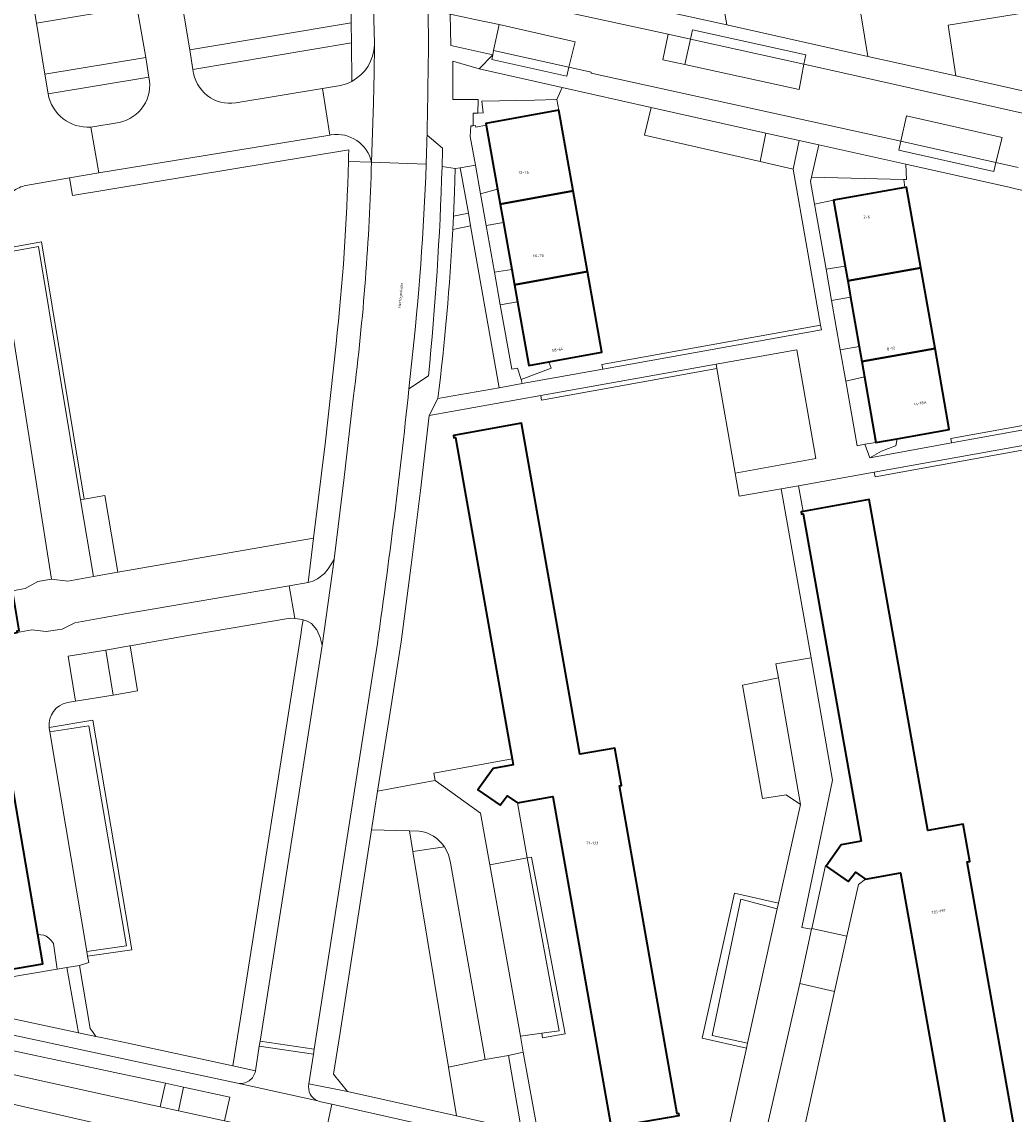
# Model space of a CAD drawing. Header units: metres. Extents: x 197700 to 204338, y 317132 to 325229.
# Tile 882 of 1056: x 203056 to 203184, y 320236 to 320377. Entities that reach past the tile are written whole.
import ezdxf
from ezdxf.enums import TextEntityAlignment as Align

# ---------------------------------------------------------------- set-up
doc = ezdxf.new("R2010")
doc.units = ezdxf.units.M
for name, color, linetype, lineweight in [('B-WE-GR-BEPLANTING_CULTUUR_BODEMBEDEKKER-GV', 90, 'Continuous', 18), ('B-WE-GR-BEPLANTING_CULTUUR_HEESTERS-GV', 90, 'Continuous', 18), ('B-WE-OG-BEBOUWING-GV', 7, 'Continuous', 35), ('B-WE-OG-BEBOUWING-T18', 10, 'Continuous', 18), ('B-WE-OG-TERREIN_CULTUURSCHEIDING-GV', 7, 'Continuous', 18), ('B-WE-OG-TERREIN_ERF-GV', 7, 'Continuous', 18), ('B-WE-OG-TOPOGRAFIE-T18', 10, 'Continuous', 18), ('B-WE-VH-VERHARDING_ASFALT-GV', 252, 'Continuous', 18), ('B-WE-VH-VERHARDING_BETONSTRAATSTEEN-GV', 252, 'Continuous', 18), ('B-WE-VH-VERHARDING_GESLOTEN-GV', 252, 'Continuous', 18), ('B-WE-VH-VERHARDING_OPEN-GV', 252, 'Continuous', 18), ('B-WE-VH-VERHARDING_TEGEL-GV', 252, 'Continuous', 18)]:
    doc.layers.add(name, color=color, linetype=linetype, lineweight=lineweight)
doc.styles.add('NLCS-ISO-M200-T18', font='NLCS-ISO.ttf', dxfattribs={"height": 0.36})

msp = doc.modelspace()

# ---------------------------------------------------------------- linework, layer by layer
at = {"layer": 'B-WE-GR-BEPLANTING_CULTUUR_BODEMBEDEKKER-GV'}
for points in [[(203141.959, 320374.912), (203139.065, 320375.552), (203138.382, 320372.247), (203141.212, 320371.617)], [(203047.37, 320249.79), (203049.291, 320249.451), (203051.205, 320249.066), (203062.89, 320246.574), (203061.358, 320255.004), (203060.127, 320254.797), (203047.064, 320252.595)]]:
    msp.add_lwpolyline(points, close=True, dxfattribs=at)
msp.add_lwpolyline([(203109.297, 320328.48), (203117.242, 320329.86), (203113.538, 320350.772), (203111.235, 320350.327)], dxfattribs=at)
msp.add_lwpolyline([(203111.235, 320350.327, -0.0184969), (203109.297, 320328.48)], format="xyb", dxfattribs=at)
at = {"layer": 'B-WE-GR-BEPLANTING_CULTUUR_HEESTERS-GV'}
for points in [[(203058.529, 320370.374), (203071.575, 320372.521), (203070.44, 320379.13), (203057.466, 320376.972)], [(203117.235, 320376.783), (203114.071, 320377.449), (203110.909, 320378.117), (203110.986, 320374.071), (203116.393, 320372.875), (203116.502, 320373.452)], [(203112.206, 320358.29), (203111.534, 320358.191), (203111.439, 320355.109), (203111.314, 320352.03), (203113.246, 320352.42)], [(203052.65, 320347.725), (203052.733, 320347.232), (203057.708, 320348.134), (203063.132, 320315.415), (203063.625, 320315.5), (203058.118, 320348.717)], [(203130.601, 320332.28), (203158.845, 320337.349), (203158.741, 320337.94), (203130.495, 320332.871)], [(203122.597, 320328.871), (203122.703, 320328.28), (203145.347, 320332.346), (203145.243, 320332.937)], [(203203.687, 320328.414), (203175.559, 320323.332), (203175.663, 320322.741), (203203.79, 320327.823)], [(203190.162, 320323.371), (203165.672, 320318.974), (203165.778, 320318.383), (203190.264, 320322.779)], [(203059.103, 320286.009), (203059.202, 320285.417), (203064.236, 320286.225), (203069.073, 320257.785), (203063.962, 320257.056), (203064.061, 320256.465), (203069.762, 320257.289), (203064.736, 320286.925)], [(203100.739, 320272.767), (203096.678, 320246.606), (203095.834, 320241.225), (203097.639, 320238.971), (203111.7, 320235.817), (203110.698, 320242.129), (203110.694, 320242.128), (203106.091, 320269.961), (203105.645, 320272.636)], [(203120.828, 320269.136), (203124.974, 320246.793), (203122.723, 320246.493), (203122.83, 320245.888), (203125.739, 320246.406), (203121.418, 320269.246)], [(203149.161, 320244.574), (203149.306, 320245.227), (203144.732, 320246.189), (203148.438, 320263.814), (203153.149, 320262.55), (203153.317, 320263.309), (203147.602, 320264.577), (203143.445, 320245.843)]]:
    msp.add_lwpolyline(points, close=True, dxfattribs=at)
at = {"layer": 'B-WE-OG-BEBOUWING-GV'}
for points in [[(203124.913, 320365.735), (203115.492, 320364.022), (203115.536, 320363.774), (203117.005, 320355.52), (203117.348, 320353.594), (203126.776, 320355.308)], [(203118.856, 320345.126), (203119.205, 320343.166), (203128.638, 320344.881), (203126.776, 320355.308), (203117.348, 320353.594), (203117.771, 320351.22)], [(203162.242, 320343.67), (203171.691, 320345.344), (203169.859, 320355.769), (203169.604, 320355.724), (203160.413, 320354.095), (203161.905, 320345.59)], [(203035.842, 320341.031), (203042.491, 320301.648), (203038.641, 320301.021), (203046.624, 320253.683), (203046.656, 320253.495), (203046.909, 320253.537), (203058.29, 320255.446), (203057.635, 320259.255), (203051.04, 320297.619), (203054.977, 320298.277), (203054.949, 320298.463), (203055.203, 320298.508), (203054.382, 320303.446), (203054.126, 320303.403), (203054.093, 320303.601), (203046.952, 320346.048), (203046.861, 320346.033), (203035.326, 320344.091)], [(203171.691, 320345.344), (203162.242, 320343.67), (203162.608, 320341.581), (203163.724, 320335.217), (203164.07, 320333.245), (203173.522, 320334.921)], [(203119.596, 320340.971), (203121.061, 320332.737), (203123.656, 320333.215), (203130.497, 320334.474), (203128.638, 320344.881), (203119.205, 320343.166)], [(203164.07, 320333.245), (203164.417, 320331.268), (203165.899, 320322.819), (203168.618, 320323.291), (203175.36, 320324.461), (203173.522, 320334.921)], [(203119.604, 320276.261), (203124.14, 320277.083), (203131.679, 320234.349), (203140.489, 320235.855), (203140.436, 320236.136), (203140.21, 320236.094), (203132.752, 320278.47), (203133.037, 320278.52), (203132.183, 320283.335), (203127.663, 320282.545), (203120.118, 320325.291), (203111.312, 320323.716), (203111.36, 320323.412), (203111.597, 320323.449), (203118.595, 320283.643), (203118.895, 320281.938), (203119.032, 320281.16), (203116.431, 320280.703), (203114.484, 320277.924), (203117.352, 320275.939), (203118.262, 320277.146)], [(203163.992, 320271.3), (203161.395, 320270.839), (203159.48, 320268.086), (203162.306, 320266.107), (203163.235, 320267.287), (203164.525, 320266.401), (203169.059, 320267.214), (203176.637, 320224.533), (203185.451, 320226.071), (203185.393, 320226.352), (203185.177, 320226.308), (203177.695, 320268.643), (203178, 320268.697), (203177.146, 320273.51), (203172.603, 320272.688), (203165.016, 320315.419), (203156.484, 320313.892), (203156.213, 320313.843), (203156.264, 320313.547), (203156.491, 320313.586)]]:
    msp.add_lwpolyline(points, close=True, dxfattribs=at)
at = {"layer": 'B-WE-OG-TERREIN_CULTUURSCHEIDING-GV'}
for points in [[(203081.628, 320412.66), (203083.398, 320402.178), (203084.724, 320390.426), (203085.454, 320383.075), (203080.789, 320382.404), (203075.896, 320381.743), (203077.269, 320373.519), (203098.1, 320376.985)], [(203098.159, 320374.413), (203077.67, 320370.964)], [(203083.204, 320366.667), (203094.398, 320368.529), (203096.739, 320368.918), (203097.482, 320369.131), (203098.189, 320369.448), (203098.159, 320374.413)], [(203071.978, 320369.99), (203058.948, 320367.823)], [(203064.464, 320363.533), (203068.136, 320364.149)], [(203097.763, 320359.096), (203097.782, 320359.839), (203097.799, 320360.583), (203062.12, 320354.702), (203061.737, 320356.991), (203056.093, 320356.007)], [(203052.18, 320350.531), (203052.65, 320347.725), (203058.118, 320348.717), (203063.625, 320315.5), (203066.297, 320315.961), (203067.986, 320306.033), (203093.261, 320310.442), (203094.769, 320322.991), (203096.152, 320335.555)], [(203146.934, 320234.538), (203149.161, 320244.574), (203143.445, 320245.843), (203147.602, 320264.577), (203153.317, 320263.309), (203156.141, 320276.032), (203154.286, 320277.293), (203151.223, 320276.818), (203148.653, 320291.462), (203153.287, 320292.401), (203152.974, 320294.199), (203157.522, 320295.005), (203153.642, 320316.836), (203148.239, 320315.865), (203147.716, 320318.847), (203145.347, 320332.346), (203122.703, 320328.28), (203122.597, 320328.871), (203108.2, 320326.286), (203107.077, 320316.622), (203105.866, 320306.97), (203104.565, 320297.039), (203103.023, 320287.143), (203101.499, 320277.752), (203108.921, 320279.124), (203108.953, 320279.129), (203108.802, 320280.086), (203118.895, 320281.938), (203118.595, 320283.643), (203111.597, 320323.449), (203111.36, 320323.412), (203111.312, 320323.716), (203120.118, 320325.291), (203127.663, 320282.545), (203132.183, 320283.335), (203133.037, 320278.52), (203132.752, 320278.47), (203140.21, 320236.094), (203140.436, 320236.136), (203140.489, 320235.855)], [(203190.264, 320322.779), (203165.778, 320318.383), (203165.672, 320318.974), (203155.899, 320317.219), (203156.484, 320313.892), (203165.016, 320315.419), (203172.603, 320272.688), (203177.146, 320273.51), (203178, 320268.697), (203177.695, 320268.643), (203185.177, 320226.308)], [(203059.098, 320286.037), (203059.103, 320286.009), (203064.736, 320286.925), (203069.762, 320257.289), (203064.061, 320256.465), (203064.198, 320255.651), (203063.029, 320255.258), (203064.397, 320247.125), (203064.513, 320246.935), (203064.695, 320246.719), (203065.142, 320246.094), (203065.826, 320245.948), (203069.08, 320245.254), (203082.806, 320242.305), (203083.825, 320248.446), (203091.606, 320297.963), (203091.746, 320298.93), (203091.885, 320299.899), (203091.775, 320299.934), (203090.869, 320300.082), (203090.813, 320300.083), (203090.219, 320300.09), (203077.26, 320297.904), (203069.553, 320296.545), (203070.526, 320290.709), (203067.367, 320290.185), (203062.509, 320289.383), (203061.447, 320289.208)], [(203131.679, 320234.349), (203124.14, 320277.083), (203119.604, 320276.261), (203120.828, 320269.136), (203121.418, 320269.246), (203125.739, 320246.406), (203122.83, 320245.888), (203122.723, 320246.493), (203119.96, 320246.125), (203120.326, 320244.07), (203122.239, 320233.454)], [(203176.637, 320224.533), (203169.059, 320267.214), (203164.525, 320266.401), (203163.651, 320265.701), (203162.153, 320259.023), (203160.551, 320251.883), (203156.121, 320231.823)], [(203035.307, 320245.366), (203038.709, 320244.622), (203067.26, 320238.337), (203073.437, 320236.998), (203074.117, 320240.046), (203068.167, 320241.306), (203049.25, 320245.337), (203046.305, 320245.843), (203043.348, 320246.271), (203039.35, 320246.729)]]:
    msp.add_lwpolyline(points, dxfattribs=at)
for points in [[(203146.625, 320376.739), (203164.862, 320372.656), (203162.609, 320386.335), (203145.465, 320383.391)], [(203206.169, 320363.425), (203207.237, 320363.184), (203206.501, 320367.662), (203204.234, 320381.456), (203175.201, 320376.709), (203176.218, 320370.169)], [(203114.446, 320365.335), (203115.174, 320365.394), (203114.991, 320366.866), (203121.804, 320367.019), (203124.661, 320367.082), (203125.349, 320368.661), (203114.655, 320371.055), (203111.235, 320372.052), (203111.235, 320367.091), (203114.51, 320367.091)], [(203150.946, 320359.095), (203135.993, 320362.506), (203136.844, 320366.087), (203125.349, 320368.661), (203124.661, 320367.082), (203124.913, 320365.735), (203126.776, 320355.308), (203128.638, 320344.881), (203130.497, 320334.474), (203123.656, 320333.215), (203123.956, 320332.42), (203120.049, 320330.943), (203120.214, 320330.416), (203130.601, 320332.28), (203130.495, 320332.871), (203158.741, 320337.94), (203155.208, 320358.109)], [(203155.989, 320361.8), (203151.689, 320362.763), (203150.946, 320359.095), (203155.208, 320358.109)], [(203157.588, 320357.074), (203169.481, 320356.788), (203169.847, 320356.779), (203169.747, 320358.742), (203158.526, 320361.247)], [(203165.091, 320320.831), (203175.663, 320322.741), (203175.559, 320323.332), (203203.687, 320328.414), (203200.272, 320348.087), (203196.094, 320348.993), (203195.946, 320348.283), (203185.309, 320350.855), (203186.238, 320355.061), (203183.747, 320355.617), (203183.259, 320355.726), (203169.747, 320358.742), (203169.847, 320356.779), (203169.481, 320356.788), (203169.604, 320355.724), (203169.859, 320355.769), (203171.691, 320345.344), (203173.522, 320334.921), (203175.36, 320324.461), (203168.618, 320323.291), (203168.459, 320322.376), (203168.431, 320322.365), (203166.622, 320321.669)], [(203158.136, 320320.717), (203155.67, 320334.767), (203145.243, 320332.937), (203145.347, 320332.346), (203147.716, 320318.847)], [(203111.7, 320235.817), (203120.11, 320233.931), (203118.409, 320243.608), (203115.431, 320243.101), (203110.698, 320242.129)], [(203075.784, 320236.484), (203081.754, 320235.183), (203082.439, 320238.229), (203076.453, 320239.529)]]:
    msp.add_lwpolyline(points, close=True, dxfattribs=at)
for points in [[(203098.1, 320376.985, 0.0200902), (203097.824, 320385.838)], [(203077.67, 320370.964, 0.4321836), (203083.204, 320366.667)], [(203068.136, 320364.149, 0.4187725), (203071.978, 320369.99)], [(203058.948, 320367.823, 0.3815799), (203064.464, 320363.533)], [(203096.152, 320335.555, 0.0206864), (203097.763, 320359.096)], [(203056.093, 320356.007, 0.0893651), (203054.425, 320355.27)], [(203061.447, 320289.208, 0.3859439), (203059.098, 320286.037)]]:
    msp.add_lwpolyline(points, format="xyb", dxfattribs=at)
at = {"layer": 'B-WE-OG-TERREIN_ERF-GV'}
for points in [[(203114.81, 320354.938), (203117.005, 320355.52), (203115.536, 320363.774), (203114.212, 320363.52), (203114.154, 320363.749), (203113.848, 320363.711), (203113.544, 320363.698), (203113.493, 320362.343), (203114.152, 320358.636)], [(203157.971, 320353.588), (203159.452, 320345.19), (203161.905, 320345.59), (203160.413, 320354.095)], [(203118.856, 320345.126), (203117.771, 320351.22), (203115.545, 320350.809), (203116.615, 320344.793)], [(203119.596, 320340.971), (203117.361, 320340.601), (203118.846, 320332.254), (203119.589, 320332.408), (203120.049, 320330.943), (203123.956, 320332.42), (203123.656, 320333.215), (203121.061, 320332.737)], [(203163.724, 320335.217), (203162.608, 320341.581), (203160.164, 320341.159), (203161.291, 320334.769)], [(203165.899, 320322.819), (203164.417, 320331.268), (203162.003, 320330.735), (203163.477, 320322.38), (203164.441, 320322.57)]]:
    msp.add_lwpolyline(points, close=True, dxfattribs=at)
at = {"layer": 'B-WE-VH-VERHARDING_ASFALT-GV'}
for points in [[(203100.442, 320389.87), (203100.903, 320382.125), (203101.112, 320374.371), (203101.109, 320374.151), (203101.064, 320370.531), (203100.984, 320366.692), (203100.873, 320362.853), (203100.732, 320359.016), (203107.797, 320358.767)], [(203108.002, 320368.585), (203108.092, 320373.716), (203108.03, 320378.849), (203107.898, 320382.418), (203107.845, 320383.451), (203107.788, 320384.485), (203107.674, 320386.801), (203107.51, 320389.114)], [(203194.438, 320363.204), (203159.496, 320371.017), (203156.597, 320371.679), (203155.962, 320368.402), (203141.212, 320371.617), (203138.382, 320372.247), (203139.065, 320375.552), (203114.78, 320380.819)], [(203114.071, 320377.449), (203117.235, 320376.783), (203127.059, 320374.539), (203126.24, 320371.285), (203129.125, 320370.626), (203129.1, 320370.512), (203166.2, 320362.385), (203169.109, 320361.713), (203169.828, 320364.99), (203182.181, 320362.202), (203181.374, 320358.972), (203184.246, 320358.312)], [(203107.797, 320358.767), (203100.732, 320359.016)], [(203105.572, 320329.734), (203105.739, 320331.335), (203105.904, 320332.941)], [(203098.423, 320328.825), (203097.218, 320318.265), (203095.906, 320307.718), (203095.899, 320307.706), (203094.377, 320296.575), (203094.377, 320296.574), (203086.96, 320249.288), (203086.335, 320245.472), (203093.33, 320244.44), (203093.625, 320246.383), (203101.181, 320294.669)], [(203066.24, 320234.64), (203031.222, 320242.633), (203020.338, 320247.555), (203000.565, 320256.194), (202991.447, 320259.231), (202986.128, 320260.901), (202984.257, 320260.976)], [(202984.257, 320260.976), (202986.128, 320260.901), (202991.447, 320259.231), (203000.565, 320256.194), (203020.338, 320247.555), (203031.222, 320242.633), (203066.24, 320234.64)], [(203080.975, 320231.277), (203087.75, 320229.73), (203093.871, 320228.461), (203094.531, 320232.408), (203081.754, 320235.183), (203075.784, 320236.484), (203073.437, 320236.998), (203067.26, 320238.337), (203038.709, 320244.622), (203035.307, 320245.366)], [(203086.23, 320244.827), (203085.732, 320241.643)], [(203092.645, 320239.95), (203093.237, 320243.798), (203086.23, 320244.827)], [(203083.428, 320240.048), (203093.811, 320237.753)]]:
    msp.add_lwpolyline(points, dxfattribs=at)
for points in [[(203107.908, 320362.494, 0.0045883), (203108.002, 320368.585)], [(203107.797, 320358.767, 0.0024526), (203107.908, 320362.494)], [(203100.732, 320359.016, -0.0244128), (203098.423, 320328.825)], [(203105.904, 320332.941, 0.0189349), (203107.797, 320358.767)], [(203101.181, 320294.669, 0.0097961), (203105.572, 320329.734)], [(203085.732, 320241.643, -0.4194146), (203083.428, 320240.048)], [(203093.811, 320237.753, -0.3714023), (203092.645, 320239.95)]]:
    msp.add_lwpolyline(points, format="xyb", dxfattribs=at)
msp.add_lwpolyline([(203086.23, 320244.827), (203093.237, 320243.798), (203093.33, 320244.44), (203086.335, 320245.472)], close=True, dxfattribs=at)
at = {"layer": 'B-WE-VH-VERHARDING_BETONSTRAATSTEEN-GV'}
for points in [[(203077.67, 320370.964), (203077.269, 320373.519), (203075.896, 320381.743), (203069.175, 320423.023), (203067.324, 320423.268), (203065.492, 320422.97), (203061.539, 320422.31), (203068.193, 320383.121), (203069.759, 320383.384), (203070.44, 320379.13), (203071.575, 320372.521), (203071.978, 320369.99)], [(203095.354, 320362.504), (203094.398, 320368.529), (203083.204, 320366.667)], [(203068.136, 320364.149), (203064.464, 320363.533), (203065.525, 320357.612), (203095.354, 320362.504)], [(203061.447, 320289.208), (203062.509, 320289.383), (203061.553, 320295.189), (203066.414, 320295.973), (203069.489, 320296.534), (203069.553, 320296.545), (203077.26, 320297.904), (203090.219, 320300.09), (203090.813, 320300.083), (203090.088, 320304.301), (203068.867, 320300.66), (203065.73, 320300.128), (203062.402, 320299.527), (203060.764, 320298.703), (203058.712, 320298.373), (203056.867, 320298.623), (203054.977, 320298.277)], [(203051.04, 320297.619), (203057.635, 320259.255), (203058.417, 320259.153), (203058.694, 320259.036), (203059.051, 320258.787), (203059.415, 320258.426), (203059.634, 320258.087), (203060.127, 320254.797), (203061.358, 320255.004), (203063.029, 320255.258), (203064.198, 320255.651), (203064.061, 320256.465), (203063.962, 320257.056), (203059.202, 320285.417)], [(203059.202, 320285.417), (203059.103, 320286.009), (203059.098, 320286.037)], [(203110.175, 320270.564), (203110.675, 320269.592), (203110.938, 320268.531), (203115.431, 320243.101), (203118.409, 320243.608), (203120.326, 320244.07), (203119.96, 320246.125), (203116.017, 320268.237), (203114.813, 320274.909), (203108.953, 320279.129), (203108.921, 320279.124), (203101.499, 320277.752), (203100.739, 320272.767)], [(203100.739, 320272.767), (203105.645, 320272.636), (203106.895, 320272.602)]]:
    msp.add_lwpolyline(points, dxfattribs=at)
for points in [[(203083.204, 320366.667, -0.4321836), (203077.67, 320370.964)], [(203071.978, 320369.99, -0.4187725), (203068.136, 320364.149)], [(203059.098, 320286.037, -0.3859439), (203061.447, 320289.208)], [(203106.895, 320272.602, -0.2139996), (203110.175, 320270.564)]]:
    msp.add_lwpolyline(points, format="xyb", dxfattribs=at)
for points in [[(203059.396, 320305.143), (203061.503, 320304.899), (203064.838, 320305.482), (203063.132, 320315.415), (203057.708, 320348.134), (203052.733, 320347.232)], [(203066.414, 320295.973), (203061.553, 320295.189), (203062.509, 320289.383), (203067.367, 320290.185)], [(203149.306, 320245.227), (203149.161, 320244.574), (203146.934, 320234.538), (203146.742, 320233.68), (203151.464, 320232.794), (203156.041, 320252.939), (203157.582, 320259.939), (203156.308, 320260.168), (203160.287, 320279.185), (203157.522, 320295.005), (203152.974, 320294.199), (203153.287, 320292.401), (203156.141, 320276.032), (203153.317, 320263.309), (203153.149, 320262.55)], [(203156.141, 320276.032), (203153.287, 320292.401), (203148.653, 320291.462), (203151.223, 320276.818), (203154.286, 320277.293)], [(203059.202, 320285.417), (203063.962, 320257.056), (203069.073, 320257.785), (203064.236, 320286.225)], [(203106.091, 320269.961), (203110.694, 320242.128), (203110.698, 320242.129), (203115.431, 320243.101), (203110.938, 320268.531), (203110.675, 320269.592), (203110.175, 320270.564)], [(203119.96, 320246.125), (203122.723, 320246.493), (203124.974, 320246.793), (203120.828, 320269.136), (203116.017, 320268.237)], [(203149.306, 320245.227), (203153.149, 320262.55), (203148.438, 320263.814), (203144.732, 320246.189)], [(203160.551, 320251.883), (203162.153, 320259.023), (203157.603, 320260.033), (203157.582, 320259.939), (203156.041, 320252.939)], [(203156.041, 320252.939), (203151.464, 320232.794), (203153.252, 320232.384), (203154.227, 320232.161), (203156.121, 320231.823), (203160.551, 320251.883)]]:
    msp.add_lwpolyline(points, close=True, dxfattribs=at)
at = {"layer": 'B-WE-VH-VERHARDING_GESLOTEN-GV'}
for points in [[(203127.059, 320374.539), (203117.235, 320376.783), (203116.502, 320373.452), (203126.24, 320371.285)], [(203141.959, 320374.912), (203141.212, 320371.617), (203155.962, 320368.402), (203156.597, 320371.679)], [(203181.374, 320358.972), (203182.181, 320362.202), (203169.828, 320364.99), (203169.109, 320361.713)], [(203090.813, 320300.083), (203090.869, 320300.082), (203091.775, 320299.934), (203091.885, 320299.899), (203092.432, 320299.726), (203092.986, 320299.403), (203093.654, 320298.593), (203094.107, 320297.633), (203094.377, 320296.575), (203095.899, 320307.706), (203095.154, 320306.462), (203094.654, 320305.865), (203093.738, 320305.205), (203093.163, 320304.892), (203092.531, 320304.72), (203090.088, 320304.301)]]:
    msp.add_lwpolyline(points, close=True, dxfattribs=at)
for points in [[(203101.109, 320374.151, -0.2684774), (203098.189, 320369.448)], [(203095.526, 320362.532, -0.395142), (203100.732, 320359.016)]]:
    msp.add_lwpolyline(points, format="xyb", dxfattribs=at)
for points in [[(203100.732, 320359.016), (203100.873, 320362.853), (203100.984, 320366.692), (203101.064, 320370.531), (203101.109, 320374.151)], [(203098.189, 320369.448), (203097.482, 320369.131), (203096.739, 320368.918), (203094.398, 320368.529), (203095.354, 320362.504), (203095.526, 320362.532)]]:
    msp.add_lwpolyline(points, dxfattribs=at)
at = {"layer": 'B-WE-VH-VERHARDING_OPEN-GV'}
for points in [[(203058.948, 320367.823), (203058.529, 320370.374), (203057.466, 320376.972), (203057.223, 320378.219), (203057.074, 320378.194), (203049.189, 320425.754), (203053.02, 320426.353), (203046.416, 320465.753), (203044.841, 320465.499), (203044.367, 320468.443), (203040.132, 320467.747), (203044.969, 320438.008)], [(203056.093, 320356.007), (203061.737, 320356.991), (203065.525, 320357.612), (203064.464, 320363.533)], [(203109.914, 320360.806), (203107.908, 320362.494)], [(203203.79, 320327.823), (203175.663, 320322.741), (203165.091, 320320.831), (203164.441, 320322.57), (203163.477, 320322.38), (203162.003, 320330.735), (203161.291, 320334.769), (203160.164, 320341.159), (203159.452, 320345.19), (203157.971, 320353.588), (203157.458, 320356.494), (203157.588, 320357.074), (203158.526, 320361.247), (203155.989, 320361.8), (203155.208, 320358.109), (203158.741, 320337.94), (203158.845, 320337.349), (203130.601, 320332.28), (203120.214, 320330.416), (203117.242, 320329.86), (203109.297, 320328.48), (203108.2, 320326.286), (203122.597, 320328.871), (203145.243, 320332.937), (203155.67, 320334.767), (203158.136, 320320.717), (203147.716, 320318.847), (203148.239, 320315.865), (203153.642, 320316.836), (203155.899, 320317.219), (203165.672, 320318.974), (203190.162, 320323.371)], [(203100.732, 320359.016), (203097.763, 320359.096)], [(203046.196, 320349.776), (203046.629, 320347.298), (203046.861, 320346.033), (203046.952, 320346.048), (203054.093, 320303.601), (203056.006, 320303.948), (203057.617, 320304.839), (203059.396, 320305.143), (203052.733, 320347.232), (203052.65, 320347.725), (203052.18, 320350.531)], [(203096.152, 320335.555), (203094.769, 320322.991), (203093.261, 320310.442), (203092.531, 320304.72), (203093.163, 320304.892), (203093.738, 320305.205), (203094.654, 320305.865), (203095.154, 320306.462), (203095.899, 320307.706), (203095.906, 320307.718), (203097.218, 320318.265), (203098.423, 320328.825)], [(203105.904, 320332.941), (203105.739, 320331.335), (203105.572, 320329.734), (203108.09, 320331.392)], [(203137.34, 320227.946), (203095.615, 320237.329), (203094.958, 320234.343), (203103.176, 320232.499), (203105.258, 320232.031), (203146.446, 320222.787)]]:
    msp.add_lwpolyline(points, dxfattribs=at)
for points in [[(203156.597, 320371.679), (203156.855, 320372.85), (203142.217, 320376.083), (203141.959, 320374.912)], [(203126.24, 320371.285), (203116.502, 320373.452), (203116.393, 320372.875), (203116.279, 320372.272), (203125.979, 320370.113)], [(203115.536, 320363.774), (203115.492, 320364.022), (203124.913, 320365.735), (203124.661, 320367.082), (203121.804, 320367.019), (203114.991, 320366.866), (203115.174, 320365.394), (203114.446, 320365.335), (203113.864, 320365.325), (203113.848, 320363.711), (203114.154, 320363.749), (203114.212, 320363.52)], [(203136.844, 320366.087), (203135.993, 320362.506), (203150.946, 320359.095), (203151.689, 320362.763)], [(203169.109, 320361.713), (203168.847, 320360.541), (203181.112, 320357.8), (203181.374, 320358.972)], [(203117.242, 320329.86), (203120.214, 320330.416), (203120.049, 320330.943), (203119.589, 320332.408), (203118.846, 320332.254), (203117.361, 320340.601), (203116.615, 320344.793), (203115.545, 320350.809), (203114.81, 320354.938), (203114.152, 320358.636), (203112.206, 320358.29), (203113.246, 320352.42), (203113.538, 320350.772)], [(203160.413, 320354.095), (203169.604, 320355.724), (203169.481, 320356.788), (203157.588, 320357.074), (203157.458, 320356.494), (203157.971, 320353.588)], [(203117.005, 320355.52), (203114.81, 320354.938), (203115.545, 320350.809), (203117.771, 320351.22), (203117.348, 320353.594)], [(203111.314, 320352.03), (203111.235, 320350.327), (203113.538, 320350.772), (203113.246, 320352.42)], [(203119.205, 320343.166), (203118.856, 320345.126), (203116.615, 320344.793), (203117.361, 320340.601), (203119.596, 320340.971)], [(203159.452, 320345.19), (203160.164, 320341.159), (203162.608, 320341.581), (203162.242, 320343.67), (203161.905, 320345.59)], [(203164.417, 320331.268), (203164.07, 320333.245), (203163.724, 320335.217), (203161.291, 320334.769), (203162.003, 320330.735)], [(203168.459, 320322.376), (203168.618, 320323.291), (203165.899, 320322.819), (203164.441, 320322.57), (203165.091, 320320.831), (203166.622, 320321.669), (203168.431, 320322.365)], [(203057.635, 320259.255), (203058.29, 320255.446), (203046.909, 320253.537), (203047.064, 320252.595), (203060.127, 320254.797), (203059.634, 320258.087), (203059.415, 320258.426), (203059.051, 320258.787), (203058.694, 320259.036), (203058.417, 320259.153)], [(203074.117, 320240.046), (203073.437, 320236.998), (203075.784, 320236.484), (203076.453, 320239.529)]]:
    msp.add_lwpolyline(points, close=True, dxfattribs=at)
for points in [[(203064.464, 320363.533, -0.3815799), (203058.948, 320367.823)], [(203107.908, 320362.494, -0.0024526), (203107.797, 320358.767)], [(203109.848, 320358.451, 0.0017091), (203109.914, 320360.806)], [(203097.763, 320359.096, -0.0206864), (203096.152, 320335.555)], [(203098.423, 320328.825, 0.0244128), (203100.732, 320359.016)], [(203107.797, 320358.767, -0.0189349), (203105.904, 320332.941)], [(203108.09, 320331.392, 0.0169242), (203109.848, 320358.451)], [(203054.425, 320355.27, -0.0893651), (203056.093, 320356.007)]]:
    msp.add_lwpolyline(points, format="xyb", dxfattribs=at)
at = {"layer": 'B-WE-VH-VERHARDING_TEGEL-GV'}
for points in [[(203101.109, 320374.151), (203101.112, 320374.371), (203100.903, 320382.125), (203100.442, 320389.87)], [(203162.609, 320386.335), (203164.862, 320372.656), (203176.218, 320370.169), (203175.201, 320376.709), (203204.234, 320381.456), (203206.501, 320367.662), (203208.039, 320367.915), (203206.599, 320376.86), (203205.965, 320380.772)], [(203135.178, 320379.254), (203146.625, 320376.739), (203145.465, 320383.391)], [(203110.909, 320378.117), (203108.03, 320378.849), (203108.092, 320373.716), (203108.002, 320368.585)], [(203109.848, 320358.451), (203111.534, 320358.191), (203112.206, 320358.29), (203114.152, 320358.636), (203113.493, 320362.343), (203113.544, 320363.698), (203113.848, 320363.711), (203113.864, 320365.325), (203114.446, 320365.335), (203114.51, 320367.091), (203111.235, 320367.091), (203111.235, 320372.052), (203114.655, 320371.055), (203116.393, 320372.875), (203110.986, 320374.071), (203110.909, 320378.117)], [(203098.1, 320376.985), (203098.159, 320374.413), (203098.189, 320369.448)], [(203184.246, 320358.312), (203181.374, 320358.972), (203181.112, 320357.8), (203168.847, 320360.541), (203169.109, 320361.713), (203166.2, 320362.385), (203129.1, 320370.512), (203129.125, 320370.626), (203126.24, 320371.285), (203125.979, 320370.113), (203116.279, 320372.272), (203116.393, 320372.875), (203114.655, 320371.055), (203125.349, 320368.661), (203136.844, 320366.087), (203151.689, 320362.763), (203155.989, 320361.8), (203158.526, 320361.247), (203169.747, 320358.742), (203183.259, 320355.726), (203183.747, 320355.617)], [(203095.526, 320362.532), (203095.354, 320362.504), (203065.525, 320357.612), (203061.737, 320356.991), (203062.12, 320354.702), (203097.799, 320360.583), (203097.782, 320359.839), (203097.763, 320359.096)], [(203107.908, 320362.494), (203109.914, 320360.806)], [(203097.763, 320359.096), (203100.732, 320359.016)], [(203111.235, 320350.327), (203111.314, 320352.03), (203111.439, 320355.109), (203111.534, 320358.191), (203109.848, 320358.451)], [(203108.09, 320331.392), (203105.572, 320329.734)], [(203108.2, 320326.286), (203109.297, 320328.48)], [(203101.181, 320294.669), (203093.625, 320246.383), (203093.33, 320244.44), (203093.237, 320243.798), (203092.645, 320239.95), (203097.639, 320238.971), (203095.834, 320241.225), (203096.678, 320246.606), (203100.739, 320272.767), (203101.499, 320277.752), (203103.023, 320287.143), (203104.565, 320297.039), (203105.866, 320306.97), (203107.077, 320316.622), (203108.2, 320326.286)], [(203106.895, 320272.602), (203105.645, 320272.636), (203106.091, 320269.961), (203110.175, 320270.564)], [(203085.732, 320241.643), (203082.806, 320242.305), (203069.08, 320245.254), (203065.826, 320245.948), (203065.142, 320246.094), (203062.89, 320246.574), (203051.205, 320249.066), (203049.291, 320249.451), (203047.37, 320249.79), (203046.412, 320249.927), (203044.41, 320250.213), (203039.439, 320250.752), (203037.644, 320251.062), (203035.863, 320251.435), (203031.63, 320252.598), (203027.51, 320254.112), (203027.238, 320254.226), (203026.968, 320254.342), (203024.72, 320255.318), (202997.579, 320267.098)], [(203093.811, 320237.753), (203083.428, 320240.048), (203068.69, 320243.202), (203049.856, 320247.24), (203046.899, 320247.759), (203043.929, 320248.196), (203038.985, 320248.74)], [(203038.985, 320248.74), (203043.929, 320248.196), (203046.899, 320247.759), (203049.856, 320247.24), (203068.69, 320243.202), (203083.428, 320240.048)], [(203039.35, 320246.729), (203043.348, 320246.271), (203046.305, 320245.843), (203049.25, 320245.337), (203068.167, 320241.306), (203074.117, 320240.046), (203076.453, 320239.529), (203082.439, 320238.229), (203081.754, 320235.183), (203094.531, 320232.408), (203094.958, 320234.343), (203095.615, 320237.329), (203094.186, 320237.65)], [(203120.11, 320233.931), (203111.7, 320235.817), (203097.639, 320238.971), (203092.645, 320239.95)], [(203094.186, 320237.65), (203095.615, 320237.329), (203137.34, 320227.946)]]:
    msp.add_lwpolyline(points, dxfattribs=at)
for points in [[(203097.824, 320385.838, -0.0200902), (203098.1, 320376.985)], [(203098.189, 320369.448, 0.2684774), (203101.109, 320374.151)], [(203108.002, 320368.585, -0.0045883), (203107.908, 320362.494)], [(203100.732, 320359.016, 0.395142), (203095.526, 320362.532)], [(203109.914, 320360.806, -0.0017091), (203109.848, 320358.451)], [(203109.848, 320358.451, -0.0169242), (203108.09, 320331.392)], [(203109.297, 320328.48, 0.0184969), (203111.235, 320350.327)], [(203105.572, 320329.734, -0.0097961), (203101.181, 320294.669)], [(203110.175, 320270.564, 0.2139996), (203106.895, 320272.602)], [(203083.428, 320240.048, 0.4194146), (203085.732, 320241.643)], [(203092.645, 320239.95, 0.3714023), (203093.811, 320237.753)], [(203094.186, 320237.65, -0.0505178), (203093.811, 320237.753)], [(203093.811, 320237.753, 0.0505178), (203094.186, 320237.65)]]:
    msp.add_lwpolyline(points, format="xyb", dxfattribs=at)
for points in [[(203070.44, 320379.13), (203069.759, 320383.384), (203068.193, 320383.121), (203068.697, 320380.15), (203057.223, 320378.219), (203057.466, 320376.972)], [(203111.993, 320384.375), (203111.352, 320381.616), (203114.78, 320380.819), (203139.065, 320375.552), (203141.959, 320374.912), (203142.217, 320376.083), (203156.855, 320372.85), (203156.597, 320371.679), (203159.496, 320371.017), (203194.438, 320363.204), (203194.647, 320364.2), (203197.545, 320363.5), (203197.596, 320363.73), (203205.827, 320361.909), (203206.169, 320363.425), (203176.218, 320370.169), (203164.862, 320372.656), (203146.625, 320376.739), (203135.178, 320379.254), (203130.951, 320380.188)], [(203077.67, 320370.964), (203098.159, 320374.413), (203098.1, 320376.985), (203077.269, 320373.519)], [(203071.575, 320372.521), (203058.529, 320370.374), (203058.948, 320367.823), (203071.978, 320369.99)], [(203159.48, 320268.086), (203161.395, 320270.839), (203163.992, 320271.3), (203156.491, 320313.586), (203156.264, 320313.547), (203156.213, 320313.843), (203156.484, 320313.892), (203155.899, 320317.219), (203153.642, 320316.836), (203157.522, 320295.005), (203160.287, 320279.185), (203156.308, 320260.168), (203157.582, 320259.939), (203157.603, 320260.033), (203159.39, 320268.149)], [(203064.838, 320305.482), (203067.986, 320306.033), (203066.297, 320315.961), (203063.625, 320315.5), (203063.132, 320315.415)], [(203064.838, 320305.482), (203061.503, 320304.899), (203059.396, 320305.143), (203057.617, 320304.839), (203056.006, 320303.948), (203054.093, 320303.601), (203054.126, 320303.403), (203054.382, 320303.446), (203055.203, 320298.508), (203054.949, 320298.463), (203054.977, 320298.277), (203056.867, 320298.623), (203058.712, 320298.373), (203060.764, 320298.703), (203062.402, 320299.527), (203065.73, 320300.128), (203068.867, 320300.66), (203090.088, 320304.301), (203092.531, 320304.72), (203093.261, 320310.442), (203067.986, 320306.033)], [(203082.806, 320242.305), (203085.732, 320241.643), (203086.23, 320244.827), (203086.335, 320245.472), (203086.96, 320249.288), (203094.377, 320296.574), (203094.377, 320296.575), (203094.107, 320297.633), (203093.654, 320298.593), (203092.986, 320299.403), (203092.432, 320299.726), (203091.885, 320299.899), (203091.746, 320298.93), (203091.606, 320297.963), (203083.825, 320248.446)], [(203069.553, 320296.545), (203069.489, 320296.534), (203066.414, 320295.973), (203067.367, 320290.185), (203070.526, 320290.709)], [(203120.828, 320269.136), (203119.604, 320276.261), (203118.262, 320277.146), (203117.352, 320275.939), (203114.484, 320277.924), (203116.431, 320280.703), (203119.032, 320281.16), (203118.895, 320281.938), (203108.802, 320280.086), (203108.953, 320279.129), (203114.813, 320274.909), (203116.017, 320268.237)], [(203164.525, 320266.401), (203163.235, 320267.287), (203162.306, 320266.107), (203159.48, 320268.086), (203159.39, 320268.149), (203157.603, 320260.033), (203162.153, 320259.023), (203163.651, 320265.701)], [(203063.029, 320255.258), (203061.358, 320255.004), (203062.89, 320246.574), (203065.142, 320246.094), (203064.695, 320246.719), (203064.513, 320246.935), (203064.397, 320247.125)], [(203122.239, 320233.454), (203120.326, 320244.07), (203118.409, 320243.608), (203120.11, 320233.931)]]:
    msp.add_lwpolyline(points, close=True, dxfattribs=at)

# ---------------------------------------------------------------- texts
at = {"layer": 'B-WE-OG-BEBOUWING-T18', "style": 'NLCS-ISO-M200-T18'}
for s, p in [('72-76', (203120.352, 320357.704)), ('2-6', (203164.702, 320351.944)), ('66-70', (203122.28, 320346.919))]:
    msp.add_text(s, height=0.36, dxfattribs=at).set_placement(p, align=Align.MIDDLE)
for s, rotation, p in [('8-12', 9.9, (203167.834, 320334.938)), ('58-64', 10, (203124.757, 320334.8)), ('14-18A', 9.8, (203171.601, 320327.869)), ('71-133', 1, (203129.262, 320271.075)), ('135-197', 10, (203174.005, 320262.237))]:
    msp.add_text(s, height=0.36, rotation=rotation, dxfattribs=at).set_placement(p, align=Align.MIDDLE)
at = {"layer": 'B-WE-OG-TOPOGRAFIE-T18', "style": 'NLCS-ISO-M200-T18'}
msp.add_text('Hertogenlaan', height=0.36, rotation=85.1, dxfattribs=at).set_placement((203104.529, 320341.786), align=Align.MIDDLE)

doc.saveas('drawing.dxf')
